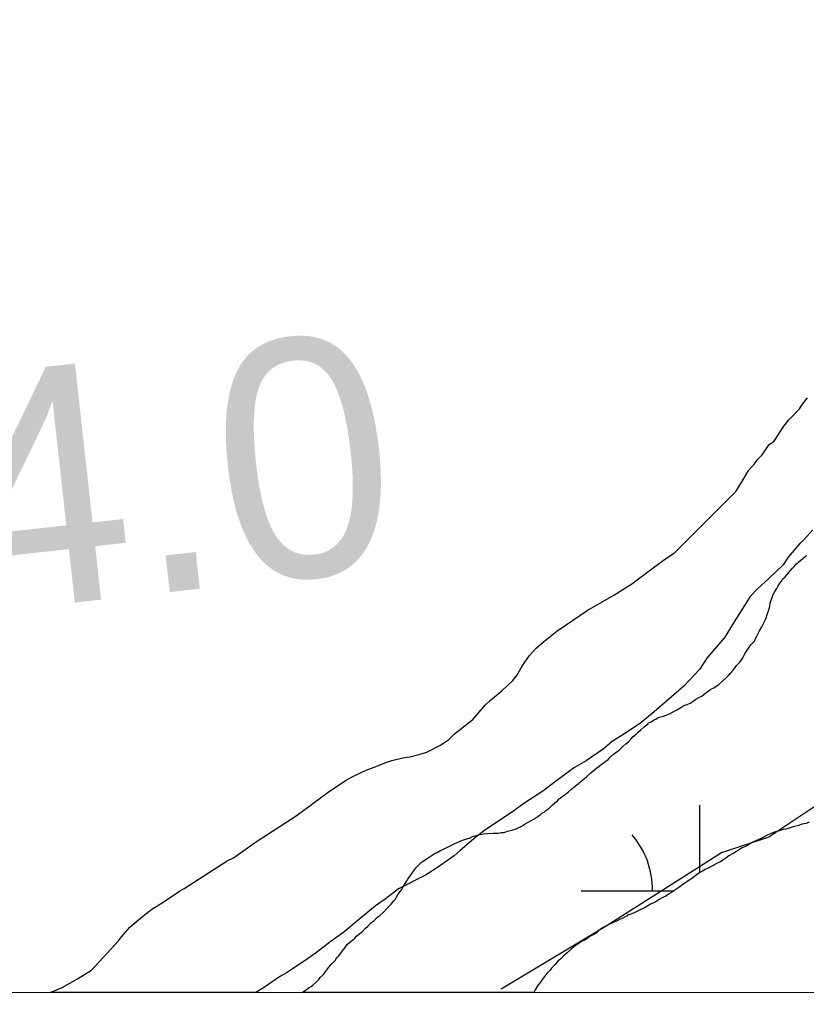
# Model space of a CAD drawing. Extents: x 3250478 to 3288318, y 788638 to 816472.
# Drawn here: x 3273208 to 3273538.9, y 794013.5 to 794426.9 of the extents above; entities that cross this region are included whole.
import ezdxf

# ---------------------------------------------------------------- set-up
doc = ezdxf.new("R2010")
doc.units = 0
for name, color, linetype in [('V-GRID-FRAM', 7, 'Continuous'), ('V-SITE-VEGE', 7, 'Continuous'), ('V-SURV-IDEN', 7, 'Continuous'), ('V-TOPO-SHOR', 7, 'Continuous'), ('V-WETL-SWMP', 7, 'Continuous')]:
    doc.layers.add(name, color=color, linetype=linetype)

msp = doc.modelspace()

# ---------------------------------------------------------------- linework, layer by layer
at = {"layer": 'V-GRID-FRAM'}
msp.add_lwpolyline([(3254649.64, 812209.1), (3286070.07, 812199.96), (3286072.72, 794013.53), (3254636.41, 794022.68), (3254649.64, 812209.1)], dxfattribs=at)
at = {"layer": 'V-SITE-VEGE'}
for p, q in [((3273536.08, 794262.96), (3273537.33, 794264.9)), ((3273537.33, 794264.9), (3273539.4, 794267.61)), ((3273531.57, 794258.34), (3273536.08, 794262.96)), ((3273525.34, 794249.43), (3273529.5, 794255.64)), ((3273529.5, 794255.64), (3273531.57, 794258.34)), ((3273520.4, 794243.64), (3273523.31, 794247.91)), ((3273523.31, 794247.91), (3273525.34, 794249.43)), ((3273518.35, 794241.72), (3273520.4, 794243.64)), ((3273514.63, 794237.08), (3273517.1, 794239.78)), ((3273517.1, 794239.78), (3273518.35, 794241.72)), ((3273511.7, 794232.03), (3273514.63, 794237.08)), ((3273509.19, 794228.14), (3273511.7, 794232.03)), ((3273483.39, 794202.41), (3273509.19, 794228.14)), ((3273541.58, 794212.04), (3273537.88, 794207.8)), ((3273536.24, 794206.26), (3273531.3, 794200.48)), ((3273537.88, 794207.8), (3273536.24, 794206.26)), ((3273480.25, 794200.22), (3273483.39, 794202.41)), ((3273474.41, 794196.08), (3273480.25, 794200.22)), ((3273531.3, 794200.48), (3273529.21, 794197.37)), ((3273465.53, 794189.27), (3273474.41, 794196.08)), ((3273529.21, 794197.37), (3273523.08, 794191.62)), ((3273523.08, 794191.62), (3273518.18, 794187.02)), ((3273457.91, 794184.6), (3273465.53, 794189.27)), ((3273518.18, 794187.02), (3273515.31, 794183.94)), ((3273446.68, 794178.07), (3273457.91, 794184.6)), ((3273515.31, 794183.94), (3273511.22, 794177.53)), ((3273434, 794169.42), (3273446.68, 794178.07)), ((3273511.22, 794177.53), (3273507.88, 794172.21)), ((3273428.34, 794164.88), (3273434, 794169.42)), ((3273507.88, 794172.21), (3273504.68, 794166.86)), ((3273425.31, 794162.22), (3273428.34, 794164.88)), ((3273504.68, 794166.86), (3273497.12, 794158.02)), ((3273422.45, 794159.17), (3273425.31, 794162.22)), ((3273419.56, 794154.93), (3273422.45, 794159.17)), ((3273497.12, 794158.02), (3273493.94, 794153.27)), ((3273417.06, 794150.68), (3273419.56, 794154.93)), ((3273493.94, 794153.27), (3273487.35, 794146.21)), ((3273410.96, 794144.38), (3273415.42, 794148.57)), ((3273415.42, 794148.57), (3273417.06, 794150.68)), ((3273406.11, 794140.41), (3273410.96, 794144.38)), ((3273487.35, 794146.21), (3273474.89, 794135.4)), ((3273403.88, 794138.31), (3273406.11, 794140.41)), ((3273398.56, 794132.18), (3273403.88, 794138.31)), ((3273390.89, 794126.13), (3273398.56, 794132.18)), ((3273474.89, 794135.4), (3273469.28, 794130.73)), ((3273469.28, 794130.73), (3273463.71, 794126.97)), ((3273385.03, 794121.4), (3273388.46, 794123.85)), ((3273388.46, 794123.85), (3273390.89, 794126.13)), ((3273463.71, 794126.97), (3273457.21, 794122.94)), ((3273379.23, 794118.44), (3273385.03, 794121.4)), ((3273453.48, 794119.72), (3273446.35, 794114.8)), ((3273457.21, 794122.94), (3273453.48, 794119.72)), ((3273361.97, 794114.07), (3273364.56, 794114.97)), ((3273364.56, 794114.97), (3273369.12, 794116.01)), ((3273369.12, 794116.01), (3273372.08, 794116.5)), ((3273372.08, 794116.5), (3273376.45, 794117.54)), ((3273376.45, 794117.54), (3273379.23, 794118.44)), ((3273348.4, 794108.4), (3273354, 794110.98)), ((3273354, 794110.98), (3273357.58, 794112.24)), ((3273357.58, 794112.24), (3273361.97, 794114.07)), ((3273441.41, 794111.93), (3273433.35, 794106.13)), ((3273446.35, 794114.8), (3273441.41, 794111.93)), ((3273345, 794106.55), (3273348.4, 794108.4)), ((3273337.76, 794101.66), (3273345, 794106.55)), ((3273433.35, 794106.13), (3273428.06, 794102.05)), ((3273324.25, 794091.66), (3273337.76, 794101.66)), ((3273428.06, 794102.05), (3273419.71, 794096.57)), ((3273419.71, 794096.57), (3273415.36, 794093.37)), ((3273307.17, 794080.6), (3273324.25, 794091.66)), ((3273415.36, 794093.37), (3273403.6, 794085.57)), ((3273399.87, 794082.66), (3273393.33, 794077.11)), ((3273403.6, 794085.57), (3273399.87, 794082.66)), ((3273297.91, 794074.01), (3273307.17, 794080.6)), ((3273295.31, 794072.71), (3273297.91, 794074.01)), ((3273390.83, 794074.77), (3273383.39, 794069.55)), ((3273393.33, 794077.11), (3273390.83, 794074.77)), ((3273277.22, 794061.09), (3273295.31, 794072.71)), ((3273383.39, 794069.55), (3273378.76, 794066.67)), ((3273378.76, 794066.67), (3273367.36, 794060.98)), ((3273268.38, 794055.27), (3273275.22, 794059.97)), ((3273275.22, 794059.97), (3273277.22, 794061.09)), ((3273367.36, 794060.98), (3273361.77, 794056.61)), ((3273263.56, 794052.28), (3273268.38, 794055.27)), ((3273357.74, 794053.71), (3273351.21, 794048.46)), ((3273361.77, 794056.61), (3273357.74, 794053.71)), ((3273254.26, 794044.71), (3273259.73, 794049.45)), ((3273259.73, 794049.45), (3273263.56, 794052.28)), ((3273250.79, 794040.68), (3273254.26, 794044.71)), ((3273351.21, 794048.46), (3273344.35, 794042.62)), ((3273249.55, 794038.95), (3273250.79, 794040.68)), ((3273344.35, 794042.62), (3273339.08, 794038.86)), ((3273238.14, 794026.72), (3273249.55, 794038.95)), ((3273339.08, 794038.86), (3273332.25, 794033.62)), ((3273332.25, 794033.62), (3273327.29, 794030.14)), ((3273327.29, 794030.14), (3273320.17, 794025.52)), ((3273232.31, 794022.97), (3273238.14, 794026.72)), ((3273317.7, 794024.09), (3273310.58, 794019.17)), ((3273320.17, 794025.52), (3273317.7, 794024.09)), ((3273225.9, 794019.44), (3273232.31, 794022.97)), ((3273220.8, 794017.27), (3273225.9, 794019.44)), ((3273307.39, 794017.25), (3273220.8, 794017.27)), ((3273310.58, 794019.17), (3273307.39, 794017.25))]:
    msp.add_line(p, q, dxfattribs=at)
at = {"layer": 'V-TOPO-SHOR'}
msp.add_lwpolyline([(3273750.53, 794340.92), (3273721.82, 794325.48), (3273699.74, 794298.99), (3273688.69, 794263.68), (3273684.27, 794237.19), (3273671.02, 794228.36), (3273646.74, 794204.09), (3273644.52, 794188.64), (3273624.65, 794162.15), (3273609.19, 794151.12), (3273580.49, 794129.05), (3273562.82, 794111.4), (3273549.58, 794100.36), (3273523.08, 794082.71), (3273503.21, 794076.1), (3273454.64, 794045.21), (3273410.48, 794018.73)], dxfattribs=at)
at = {"layer": 'V-WETL-SWMP'}
for p, q in [((3273533.82, 794196.56), (3273534.78, 794197.77)), ((3273534.78, 794197.77), (3273535.73, 794198.61)), ((3273535.73, 794198.61), (3273536.66, 794199.27)), ((3273536.66, 794199.27), (3273537.6, 794200.12)), ((3273537.6, 794200.12), (3273538.92, 794201.3)), ((3273530.77, 794193.15), (3273531.35, 794194.01)), ((3273531.35, 794194.01), (3273533.07, 794195.89)), ((3273533.07, 794195.89), (3273533.82, 794196.56)), ((3273527.11, 794188.51), (3273527.71, 794189.56)), ((3273527.71, 794189.56), (3273528.47, 794190.41)), ((3273528.47, 794190.41), (3273529.06, 794191.45)), ((3273529.06, 794191.45), (3273530.01, 794192.29)), ((3273530.01, 794192.29), (3273530.77, 794193.15)), ((3273525.13, 794185.04), (3273525.72, 794186.08)), ((3273525.72, 794186.08), (3273526.51, 794187.29)), ((3273526.51, 794187.29), (3273527.11, 794188.51)), ((3273523.59, 794179.75), (3273523.66, 794181.18)), ((3273523.66, 794181.18), (3273524.09, 794182.41)), ((3273524.09, 794182.41), (3273524.71, 794183.99)), ((3273524.71, 794183.99), (3273525.13, 794185.04)), ((3273522.53, 794176.76), (3273523.15, 794178.34)), ((3273523.15, 794178.34), (3273523.59, 794179.75)), ((3273520.86, 794172.56), (3273521.87, 794174.65)), ((3273521.87, 794174.65), (3273522.53, 794176.76)), ((3273518.26, 794167.5), (3273519.27, 794169.6)), ((3273519.27, 794169.6), (3273520.25, 794171.16)), ((3273520.25, 794171.16), (3273520.86, 794172.56)), ((3273515.91, 794163.87), (3273517.06, 794165.24)), ((3273517.06, 794165.24), (3273517.67, 794166.64)), ((3273517.67, 794166.64), (3273518.26, 794167.5)), ((3273513, 794159.91), (3273513.78, 794160.94)), ((3273513.78, 794160.94), (3273515.14, 794163.02)), ((3273515.14, 794163.02), (3273515.91, 794163.87)), ((3273509.5, 794154.91), (3273511.02, 794156.44)), ((3273511.02, 794156.44), (3273512.19, 794158.16)), ((3273512.19, 794158.16), (3273513, 794159.91)), ((3273507, 794151.64), (3273508.15, 794153.01)), ((3273508.15, 794153.01), (3273508.92, 794154.04)), ((3273508.92, 794154.04), (3273509.5, 794154.91)), ((3273502.08, 794146.9), (3273503.96, 794148.58)), ((3273503.96, 794148.58), (3273505.29, 794149.94)), ((3273505.29, 794149.94), (3273506.23, 794150.79)), ((3273506.23, 794150.79), (3273507, 794151.64)), ((3273496.51, 794143.26), (3273497.63, 794144.1)), ((3273497.63, 794144.1), (3273498.75, 794144.93)), ((3273498.75, 794144.93), (3273500.04, 794145.58)), ((3273500.04, 794145.58), (3273500.97, 794146.24)), ((3273500.97, 794146.24), (3273502.08, 794146.9)), ((3273490.01, 794139.14), (3273491.31, 794139.96)), ((3273491.31, 794139.96), (3273492.43, 794140.8)), ((3273492.43, 794140.8), (3273493.72, 794141.44)), ((3273493.72, 794141.44), (3273495.01, 794142.09)), ((3273495.01, 794142.09), (3273496.51, 794143.26)), ((3273482.63, 794135.25), (3273484.48, 794136.22)), ((3273484.48, 794136.22), (3273486.14, 794137.2)), ((3273486.14, 794137.2), (3273487.44, 794138.03)), ((3273487.44, 794138.03), (3273488.72, 794138.49)), ((3273488.72, 794138.49), (3273490.01, 794139.14)), ((3273473.64, 794131.26), (3273474.57, 794131.93)), ((3273474.57, 794131.93), (3273475.67, 794132.4)), ((3273475.67, 794132.4), (3273476.6, 794133.07)), ((3273476.6, 794133.07), (3273478.78, 794133.67)), ((3273478.78, 794133.67), (3273481.34, 794134.6)), ((3273481.34, 794134.6), (3273482.63, 794135.25)), ((3273468.2, 794126.9), (3273469.33, 794127.92)), ((3273469.33, 794127.92), (3273470.65, 794129.1)), ((3273470.65, 794129.1), (3273472.34, 794130.44)), ((3273472.17, 794130.63), (3273473.64, 794131.26)), ((3273472.34, 794130.44), (3273472.17, 794130.63)), ((3273464.04, 794122.83), (3273465.18, 794124.02)), ((3273465.18, 794124.02), (3273466.13, 794125.05)), ((3273466.13, 794125.05), (3273467.26, 794126.06)), ((3273467.26, 794126.06), (3273468.2, 794126.9)), ((3273459.7, 794118.95), (3273460.46, 794119.63)), ((3273460.46, 794119.63), (3273461.78, 794120.81)), ((3273461.78, 794120.81), (3273462.92, 794122)), ((3273462.92, 794122), (3273464.04, 794122.83)), ((3273454.08, 794114.42), (3273455.57, 794115.42)), ((3273455.57, 794115.42), (3273456.52, 794116.44)), ((3273456.52, 794116.44), (3273457.84, 794117.62)), ((3273457.84, 794117.62), (3273459.7, 794118.95)), ((3273449.21, 794110.57), (3273450.72, 794111.92)), ((3273450.72, 794111.92), (3273451.83, 794112.58)), ((3273451.83, 794112.58), (3273453.33, 794113.75)), ((3273453.33, 794113.75), (3273454.08, 794114.42)), ((3273444.14, 794106.19), (3273445.63, 794107.36)), ((3273445.63, 794107.36), (3273446.58, 794108.21)), ((3273446.58, 794108.21), (3273448.27, 794109.73)), ((3273448.27, 794109.73), (3273449.21, 794110.57)), ((3273438.69, 794101.65), (3273440.2, 794103)), ((3273440.2, 794103), (3273441.7, 794104.18)), ((3273441.7, 794104.18), (3273443.2, 794105.35)), ((3273443.2, 794105.35), (3273444.14, 794106.19)), ((3273434.19, 794097.96), (3273434.95, 794098.81)), ((3273434.95, 794098.81), (3273436.08, 794099.65)), ((3273436.08, 794099.65), (3273437.57, 794100.82)), ((3273437.57, 794100.82), (3273438.69, 794101.65)), ((3273429.31, 794093.93), (3273430.61, 794094.75)), ((3273430.61, 794094.75), (3273432.13, 794096.28)), ((3273432.13, 794096.28), (3273433.07, 794097.13)), ((3273433.07, 794097.13), (3273434.19, 794097.96)), ((3273494.16, 794067.8), (3273494.17, 794096.1)), ((3273421.88, 794088.96), (3273424.27, 794090.26)), ((3273424.27, 794090.26), (3273425.95, 794091.43)), ((3273425.95, 794091.43), (3273426.88, 794092.09)), ((3273426.88, 794092.09), (3273427.64, 794092.77)), ((3273427.64, 794092.77), (3273428.56, 794093.25)), ((3273428.56, 794093.25), (3273429.31, 794093.93)), ((3273414.52, 794085.43), (3273416.52, 794086.03)), ((3273416.52, 794086.03), (3273417.99, 794086.67)), ((3273417.99, 794086.67), (3273418.91, 794087.16)), ((3273418.91, 794087.16), (3273420.59, 794088.32)), ((3273420.59, 794088.32), (3273421.88, 794088.96)), ((3273530.27, 794086.06), (3273529.19, 794085.94)), ((3273531.73, 794086.52), (3273530.27, 794086.06)), ((3273533.37, 794086.97), (3273531.73, 794086.52)), ((3273533.91, 794087.11), (3273533.37, 794086.97)), ((3273535.73, 794087.55), (3273533.91, 794087.11)), ((3273537.02, 794088.2), (3273535.73, 794087.55)), ((3273538.82, 794088.46), (3273537.02, 794088.2)), ((3273540.1, 794088.92), (3273538.82, 794088.46)), ((3273393.86, 794081.19), (3273396.06, 794081.96)), ((3273396.06, 794081.96), (3273397.51, 794082.42)), ((3273397.51, 794082.42), (3273398.44, 794082.91)), ((3273398.44, 794082.91), (3273400.62, 794083.5)), ((3273400.62, 794083.5), (3273401.89, 794083.79)), ((3273401.89, 794083.79), (3273402.98, 794084.09)), ((3273402.98, 794084.09), (3273404.95, 794084.16)), ((3273404.95, 794084.16), (3273407.12, 794084.4)), ((3273407.12, 794084.4), (3273409.26, 794084.28)), ((3273409.26, 794084.28), (3273410.53, 794084.57)), ((3273410.53, 794084.57), (3273411.79, 794084.68)), ((3273411.79, 794084.68), (3273413.25, 794085.14)), ((3273413.25, 794085.14), (3273414.52, 794085.43)), ((3273520.21, 794082.31), (3273518.93, 794081.67)), ((3273522.43, 794083.45), (3273520.21, 794082.31)), ((3273523.72, 794084.09), (3273522.43, 794083.45)), ((3273525.91, 794084.87), (3273523.72, 794084.09)), ((3273527.54, 794085.31), (3273525.91, 794084.87)), ((3273529.19, 794085.94), (3273527.54, 794085.31)), ((3273386.33, 794077.66), (3273388.54, 794078.79)), ((3273388.54, 794078.79), (3273390.75, 794079.92)), ((3273390.75, 794079.92), (3273392.76, 794080.71)), ((3273392.76, 794080.71), (3273393.86, 794081.19)), ((3273511.92, 794078.11), (3273510.81, 794077.46)), ((3273513.95, 794079.08), (3273511.92, 794078.11)), ((3273515.8, 794080.23), (3273513.95, 794079.08)), ((3273516.72, 794080.71), (3273515.8, 794080.23)), ((3273518.93, 794081.67), (3273516.72, 794080.71)), ((3273377.82, 794072.75), (3273379.85, 794073.9)), ((3273379.85, 794073.9), (3273381.52, 794075.06)), ((3273381.52, 794075.06), (3273382.46, 794075.72)), ((3273382.46, 794075.72), (3273383.56, 794076.2)), ((3273383.56, 794076.2), (3273385.04, 794077.01)), ((3273385.04, 794077.01), (3273386.33, 794077.66)), ((3273504.87, 794073.66), (3273503.76, 794073.01)), ((3273506.37, 794074.83), (3273504.87, 794073.66)), ((3273508.4, 794075.98), (3273506.37, 794074.83)), ((3273509.51, 794076.63), (3273508.4, 794075.98)), ((3273510.81, 794077.46), (3273509.51, 794076.63)), ((3273374.02, 794068.84), (3273374.98, 794070.04)), ((3273374.98, 794070.04), (3273376.31, 794071.4)), ((3273376.31, 794071.4), (3273377.06, 794072.08)), ((3273377.06, 794072.08), (3273377.82, 794072.75)), ((3273497.85, 794069.75), (3273496.38, 794069.11)), ((3273499.14, 794070.39), (3273497.85, 794069.75)), ((3273501.36, 794071.7), (3273499.14, 794070.39)), ((3273502.83, 794072.34), (3273501.36, 794071.7)), ((3273503.76, 794073.01), (3273502.83, 794072.34)), ((3273371.3, 794065.05), (3273373.05, 794067.46)), ((3273373.05, 794067.46), (3273374.02, 794068.84)), ((3273490.8, 794065.3), (3273489.87, 794064.63)), ((3273491.73, 794065.96), (3273490.8, 794065.3)), ((3273492.67, 794066.81), (3273491.73, 794065.96)), ((3273494.16, 794067.8), (3273492.67, 794066.81)), ((3273495.26, 794068.28), (3273494.16, 794067.8)), ((3273496.38, 794069.11), (3273495.26, 794068.28)), ((3273368.55, 794060.54), (3273369.93, 794062.8)), ((3273369.93, 794062.8), (3273370.71, 794064.01)), ((3273370.71, 794064.01), (3273371.3, 794065.05)), ((3273485.22, 794061.49), (3273483.54, 794060.32)), ((3273487.83, 794063.31), (3273485.22, 794061.49)), ((3273488.76, 794063.98), (3273487.83, 794063.31)), ((3273489.87, 794064.63), (3273488.76, 794063.98)), ((3273365.99, 794056.38), (3273367.19, 794058.65)), ((3273367.19, 794058.65), (3273368.55, 794060.54)), ((3273444.16, 794060.11), (3273483.22, 794060.1)), ((3273478.53, 794057.2), (3273476.69, 794056.22)), ((3273479.82, 794057.84), (3273478.53, 794057.2)), ((3273480.94, 794058.68), (3273479.82, 794057.84)), ((3273481.87, 794059.16), (3273480.94, 794058.68)), ((3273483.54, 794060.32), (3273481.87, 794059.16)), ((3273362.38, 794052.64), (3273364.28, 794054.51)), ((3273364.28, 794054.51), (3273365.24, 794055.71)), ((3273365.24, 794055.71), (3273365.99, 794056.38)), ((3273471.14, 794053.12), (3273470.22, 794052.64)), ((3273473.37, 794054.43), (3273471.14, 794053.12)), ((3273475.57, 794055.39), (3273473.37, 794054.43)), ((3273476.69, 794056.22), (3273475.57, 794055.39)), ((3273357.85, 794048.41), (3273358.61, 794049.09)), ((3273358.61, 794049.09), (3273359.54, 794049.75)), ((3273359.54, 794049.75), (3273360.86, 794050.94)), ((3273360.86, 794050.94), (3273362.38, 794052.64)), ((3273462.68, 794049.11), (3273461.76, 794048.62)), ((3273463.42, 794049.43), (3273462.68, 794049.11)), ((3273463.62, 794049.77), (3273463.42, 794049.43)), ((3273465.07, 794050.23), (3273463.62, 794049.77)), ((3273466.54, 794050.87), (3273465.07, 794050.23)), ((3273467.64, 794051.34), (3273466.54, 794050.87)), ((3273469.3, 794052.15), (3273467.64, 794051.34)), ((3273470.22, 794052.64), (3273469.3, 794052.15)), ((3273353.32, 794044.18), (3273354.45, 794045.2)), ((3273354.45, 794045.2), (3273355.59, 794046.39)), ((3273355.59, 794046.39), (3273357.09, 794047.56)), ((3273357.09, 794047.56), (3273357.65, 794048.07)), ((3273357.65, 794048.07), (3273357.85, 794048.41)), ((3273453.67, 794044.77), (3273452.18, 794043.77)), ((3273455.32, 794045.57), (3273453.67, 794044.77)), ((3273457.35, 794046.54), (3273455.32, 794045.57)), ((3273459.37, 794047.5), (3273457.35, 794046.54)), ((3273460.29, 794047.99), (3273459.37, 794047.5)), ((3273461.76, 794048.62), (3273460.29, 794047.99)), ((3273348.98, 794040.12), (3273349.74, 794040.98)), ((3273349.74, 794040.98), (3273350.49, 794041.65)), ((3273350.49, 794041.65), (3273352.18, 794042.99)), ((3273352.18, 794042.99), (3273353.32, 794044.18)), ((3273448.27, 794041.12), (3273447.34, 794040.46)), ((3273449.2, 794041.61), (3273448.27, 794041.12)), ((3273450.49, 794042.25), (3273449.2, 794041.61)), ((3273451.25, 794043.11), (3273450.49, 794042.25)), ((3273452.18, 794043.77), (3273451.25, 794043.11)), ((3273344.44, 794035.71), (3273345.78, 794037.43)), ((3273345.78, 794037.43), (3273346.91, 794038.44)), ((3273346.91, 794038.44), (3273348.04, 794039.28)), ((3273348.04, 794039.28), (3273348.98, 794040.12)), ((3273441.59, 794036.83), (3273440.09, 794035.66)), ((3273442.52, 794037.5), (3273441.59, 794036.83)), ((3273444.56, 794038.82), (3273442.52, 794037.5)), ((3273446.03, 794039.45), (3273444.56, 794038.82)), ((3273447.34, 794040.46), (3273446.03, 794039.45)), ((3273341.36, 794031.94), (3273342.12, 794032.62)), ((3273342.12, 794032.62), (3273343.08, 794033.82)), ((3273343.08, 794033.82), (3273343.85, 794034.85)), ((3273343.85, 794034.85), (3273344.44, 794035.71)), ((3273436.89, 794032.79), (3273435.75, 794031.6)), ((3273437.27, 794033.13), (3273436.89, 794032.79)), ((3273438.2, 794033.79), (3273437.27, 794033.13)), ((3273440.09, 794035.66), (3273438.2, 794033.79)), ((3273338.1, 794028), (3273339.05, 794029.02)), ((3273339.05, 794029.02), (3273340.76, 794030.72)), ((3273340.76, 794030.72), (3273341.36, 794031.94)), ((3273433.28, 794029.05), (3273431.76, 794027.52)), ((3273434.43, 794030.42), (3273433.28, 794029.05)), ((3273435.75, 794031.6), (3273434.43, 794030.42)), ((3273334.45, 794023.54), (3273335.78, 794024.9)), ((3273335.78, 794024.9), (3273336.75, 794026.28)), ((3273336.75, 794026.28), (3273338.1, 794028)), ((3273429.09, 794024.44), (3273427.93, 794022.89)), ((3273430.23, 794025.63), (3273429.09, 794024.44)), ((3273431.18, 794026.66), (3273430.23, 794025.63)), ((3273431.76, 794027.52), (3273431.18, 794026.66)), ((3273330.67, 794019.81), (3273331.42, 794020.49)), ((3273331.42, 794020.49), (3273332.74, 794021.67)), ((3273332.74, 794021.67), (3273333.87, 794022.68)), ((3273333.87, 794022.68), (3273334.45, 794023.54)), ((3273425.81, 794020.14), (3273424.82, 794018.41)), ((3273426.96, 794021.51), (3273425.81, 794020.14)), ((3273427.93, 794022.89), (3273426.96, 794021.51)), ((3273326.7, 794017.24), (3273327.69, 794017.83)), ((3273424.22, 794017.21), (3273326.7, 794017.24)), ((3273327.69, 794017.83), (3273329.74, 794019.32)), ((3273329.74, 794019.32), (3273330.67, 794019.81)), ((3273424.82, 794018.41), (3273424.22, 794017.21))]:
    msp.add_line(p, q, dxfattribs=at)
msp.add_arc((3273438.92, 794060.59), 35.25, 359.2115, 40.7552, dxfattribs=at)

# ---------------------------------------------------------------- texts
at = {"layer": 'V-SURV-IDEN'}
msp.add_text('2446+44.0', height=100, rotation=6.3091, dxfattribs=at).set_placement((3272737.84, 794126.89))

doc.saveas('drawing.dxf')
